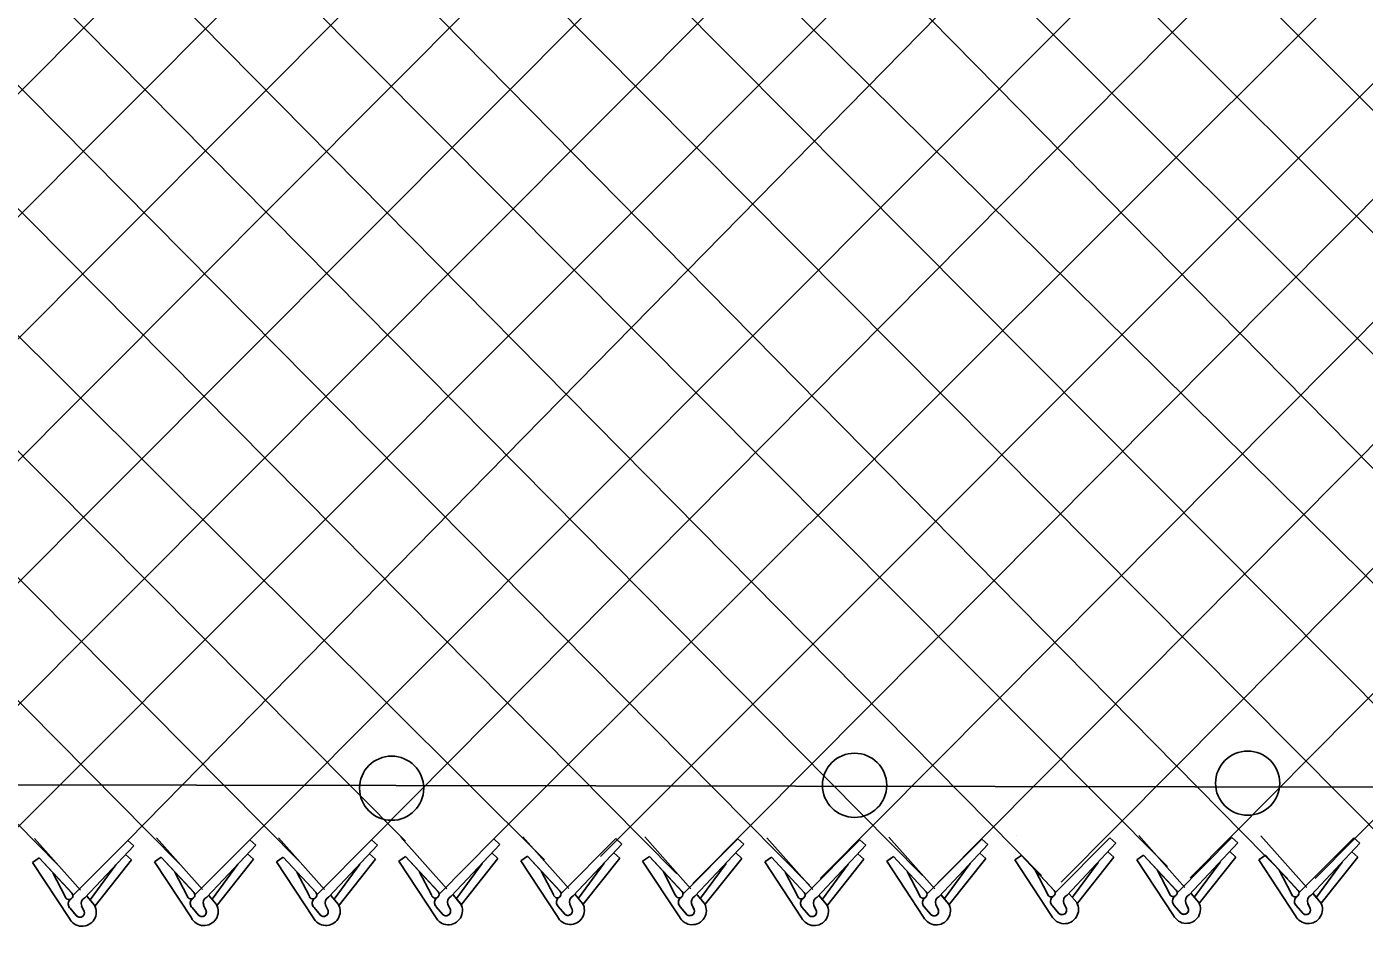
# Model space of a CAD drawing. Extents: x 0 to 1270, y 0 to 830.
# Drawn here: x 371.95 to 416.12, y 379.31 to 409.02 of the extents above; entities that cross this region are included whole.
import ezdxf

# ---------------------------------------------------------------- set-up
doc = ezdxf.new("R2010")
doc.units = 0
doc.layers.add('sb_Chainlink Fence', color=7, linetype='Continuous')
doc.layers.add('sb_Existing Structural Steel', color=7, linetype='Continuous')

msp = doc.modelspace()

# ---------------------------------------------------------------- linework, layer by layer
at = {"layer": 'sb_Chainlink Fence'}
for p, q in [((332.873, 437.429), (389.042, 381.496)), ((369.086, 437.49), (425.762, 381.376)), ((377.134, 437.504), (433.687, 380.918)), ((381.157, 437.51), (437.947, 380.639)), ((385.181, 437.517), (441.461, 381.181)), ((374.681, 436.821), (430.083, 380.539)), ((410.367, 380.911), (465.561, 436.619)), ((414.499, 380.886), (469.582, 436.619)), ((375.283, 382.141), (428.353, 436.214)), ((393.94, 380.719), (448.906, 436.022)), ((398.147, 380.886), (452.933, 436.03)), ((402.03, 380.736), (456.964, 436.06)), ((406.111, 380.761), (460.993, 436.038)), ((319.124, 435.648), (372.97, 381.35)), ((323.155, 435.698), (376.999, 381.373)), ((327.184, 435.697), (381.025, 381.375)), ((331.21, 435.715), (384.462, 382.114)), ((339.276, 435.723), (393.422, 381.038)), ((343.303, 435.752), (397.802, 380.66)), ((347.334, 435.803), (401.532, 380.985)), ((351.362, 435.801), (405.464, 380.985)), ((355.389, 435.819), (409.621, 381.284)), ((359.184, 382.166), (412.305, 435.479)), ((359.479, 435.826), (413.578, 380.886)), ((363.506, 435.837), (417.848, 381.071)), ((367.533, 435.866), (421.108, 381.943)), ((383.338, 382.166), (436.471, 435.789)), ((347.098, 382.171), (400.22, 435.451)), ((352.994, 384.012), (404.246, 435.441)), ((355.157, 382.163), (408.274, 435.449)), ((363.198, 382.169), (416.333, 435.457)), ((367.225, 382.179), (420.36, 435.454)), ((371.252, 382.171), (424.399, 435.43)), ((379.312, 382.163), (432.452, 435.428)), ((387.349, 382.173), (439.252, 434.049)), ((390.893, 381.616), (441.594, 432.361)), ((372.211, 382.205), (373.729, 380.496)), ((373.47, 380.32), (375.283, 382.141)), ((375.481, 381.962), (375.283, 382.141)), ((376.24, 382.227), (377.757, 380.518)), ((377.498, 380.342), (379.312, 382.163)), ((379.51, 381.984), (379.312, 382.163)), ((380.266, 382.23), (381.784, 380.521)), ((381.525, 380.345), (383.338, 382.166)), ((383.536, 381.987), (383.338, 382.166)), ((384.305, 382.254), (385.823, 380.545)), ((385.564, 380.369), (387.377, 382.19)), ((387.575, 382.011), (387.377, 382.19)), ((388.332, 382.264), (389.85, 380.555)), ((389.59, 380.379), (391.404, 382.2)), ((391.602, 382.021), (391.404, 382.2)), ((392.359, 382.256), (393.877, 380.547)), ((393.618, 380.371), (395.431, 382.192)), ((395.629, 382.013), (395.431, 382.192)), ((396.39, 382.226), (397.908, 380.517)), ((397.649, 380.341), (399.462, 382.162)), ((399.66, 381.983), (399.462, 382.162)), ((400.419, 382.248), (401.936, 380.539)), ((401.677, 380.363), (403.491, 382.185)), ((403.689, 382.005), (403.491, 382.185)), ((405.906, 380.405), (407.72, 382.226)), ((406.305, 380.334), (407.918, 382.047)), ((407.918, 382.047), (407.72, 382.226)), ((408.674, 382.3), (410.192, 380.591)), ((409.933, 380.415), (411.746, 382.236)), ((410.332, 380.344), (411.944, 382.057)), ((411.944, 382.057), (411.746, 382.236)), ((412.702, 382.292), (414.219, 380.583)), ((413.96, 380.407), (415.774, 382.228)), ((414.359, 380.335), (415.971, 382.049)), ((415.971, 382.049), (415.774, 382.228)), ((373.869, 380.248), (375.481, 381.962)), ((375.414, 381.499), (375.216, 381.678)), ((377.897, 380.271), (379.51, 381.984)), ((379.443, 381.521), (379.245, 381.7)), ((381.923, 380.274), (383.536, 381.987)), ((383.469, 381.524), (383.271, 381.703)), ((384.233, 381.46), (384.456, 381.612)), ((384.456, 381.612), (385.534, 380.45)), ((384.456, 381.612), (385.541, 380.444)), ((385.963, 380.298), (387.575, 382.011)), ((387.508, 381.548), (387.31, 381.727)), ((388.26, 381.47), (388.483, 381.622)), ((388.483, 381.622), (389.561, 380.461)), ((388.483, 381.622), (389.568, 380.454)), ((389.989, 380.308), (391.602, 382.021)), ((391.535, 381.558), (391.337, 381.737)), ((392.287, 381.462), (392.51, 381.614)), ((392.51, 381.614), (393.588, 380.452)), ((392.51, 381.614), (393.595, 380.445)), ((394.016, 380.299), (395.629, 382.013)), ((395.562, 381.55), (395.364, 381.729)), ((398.048, 380.27), (399.66, 381.983)), ((399.593, 381.52), (399.395, 381.699)), ((400.347, 381.454), (400.57, 381.607)), ((400.57, 381.607), (401.648, 380.445)), ((400.57, 381.607), (401.655, 380.438)), ((402.076, 380.292), (403.689, 382.005)), ((403.621, 381.542), (403.424, 381.722)), ((404.576, 381.496), (404.799, 381.648)), ((404.799, 381.648), (405.877, 380.486)), ((404.799, 381.648), (405.884, 380.48)), ((407.85, 381.584), (407.653, 381.763)), ((408.602, 381.506), (408.825, 381.658)), ((408.825, 381.658), (409.903, 380.497)), ((408.825, 381.658), (409.91, 380.49)), ((411.877, 381.594), (411.679, 381.773)), ((412.63, 381.498), (412.852, 381.65)), ((412.852, 381.65), (413.93, 380.488)), ((412.852, 381.65), (413.937, 380.481)), ((415.904, 381.586), (415.706, 381.765)), ((372.139, 381.411), (372.362, 381.563)), ((373.358, 379.566), (372.139, 381.411)), ((372.362, 381.563), (373.44, 380.401)), ((372.362, 381.563), (373.447, 380.394)), ((374.895, 381.333), (374.046, 380.178)), ((375.414, 381.499), (374.208, 379.981)), ((376.168, 381.433), (376.391, 381.585)), ((377.386, 379.589), (376.168, 381.433)), ((376.391, 381.585), (377.469, 380.424)), ((376.391, 381.585), (377.476, 380.417)), ((378.923, 381.355), (378.075, 380.2)), ((379.443, 381.521), (378.236, 380.004)), ((380.194, 381.436), (380.417, 381.588)), ((381.412, 379.592), (380.194, 381.436)), ((380.417, 381.588), (381.495, 380.427)), ((380.417, 381.588), (381.502, 380.42)), ((382.949, 381.358), (382.101, 380.203)), ((383.469, 381.524), (382.263, 380.007)), ((385.452, 379.615), (384.233, 381.46)), ((386.989, 381.382), (386.14, 380.227)), ((387.508, 381.548), (386.302, 380.03)), ((389.478, 379.626), (388.26, 381.47)), ((391.015, 381.392), (390.167, 380.237)), ((391.535, 381.558), (390.328, 380.041)), ((393.505, 379.617), (392.287, 381.462)), ((395.042, 381.384), (394.194, 380.229)), ((395.562, 381.55), (394.356, 380.032)), ((396.318, 381.432), (396.541, 381.584)), ((397.537, 379.587), (396.318, 381.432)), ((396.541, 381.584), (397.619, 380.422)), ((396.541, 381.584), (397.626, 380.416)), ((399.074, 381.354), (398.225, 380.199)), ((399.593, 381.52), (398.387, 380.003)), ((401.565, 379.61), (400.347, 381.454)), ((403.102, 381.376), (402.253, 380.221)), ((403.621, 381.542), (402.415, 380.025)), ((405.794, 379.651), (404.576, 381.496)), ((405.655, 380.379), (405.249, 381.155)), ((407.331, 381.418), (406.482, 380.263)), ((407.85, 381.584), (406.644, 380.066)), ((409.821, 379.662), (408.602, 381.506)), ((409.682, 380.389), (409.276, 381.165)), ((411.358, 381.428), (410.509, 380.273)), ((411.877, 381.594), (410.671, 380.077)), ((413.848, 379.653), (412.63, 381.498)), ((413.709, 380.381), (413.303, 381.157)), ((415.385, 381.42), (414.536, 380.265)), ((415.904, 381.586), (414.698, 380.068)), ((373.219, 380.294), (372.813, 381.07)), ((377.247, 380.316), (376.842, 381.092)), ((381.274, 380.319), (380.868, 381.095)), ((385.313, 380.343), (384.907, 381.119)), ((389.34, 380.353), (388.934, 381.129)), ((393.367, 380.345), (392.961, 381.121)), ((397.398, 380.315), (396.992, 381.091)), ((401.426, 380.338), (401.02, 381.113)), ((373.936, 380.296), (374.184, 380.003)), ((373.94, 380.292), (374.185, 380.002)), ((377.965, 380.319), (378.212, 380.025)), ((377.968, 380.314), (378.213, 380.024)), ((381.991, 380.321), (382.239, 380.028)), ((381.994, 380.317), (382.24, 380.027)), ((386.03, 380.345), (386.278, 380.052)), ((386.033, 380.341), (386.279, 380.051)), ((390.057, 380.355), (390.304, 380.062)), ((390.06, 380.351), (390.306, 380.061)), ((394.084, 380.347), (394.332, 380.054)), ((394.087, 380.343), (394.333, 380.053)), ((398.115, 380.317), (398.363, 380.024)), ((398.118, 380.313), (398.364, 380.023)), ((402.144, 380.34), (402.391, 380.047)), ((402.147, 380.335), (402.392, 380.046)), ((406.372, 380.381), (406.62, 380.088)), ((406.376, 380.377), (406.621, 380.087)), ((410.399, 380.392), (410.647, 380.098)), ((410.402, 380.387), (410.648, 380.097)), ((414.426, 380.383), (414.674, 380.09)), ((414.43, 380.379), (414.675, 380.089)), ((373.583, 379.659), (373.381, 379.901)), ((373.381, 379.901), (373.604, 379.637)), ((373.845, 379.802), (373.763, 379.979)), ((373.763, 379.972), (373.844, 379.806)), ((374.184, 380.003), (374.202, 379.969)), ((374.202, 379.969), (374.218, 379.933)), ((377.612, 379.681), (377.41, 379.923)), ((377.41, 379.923), (377.632, 379.66)), ((377.873, 379.824), (377.791, 380.001)), ((377.791, 379.995), (377.873, 379.828)), ((378.212, 380.025), (378.23, 379.991)), ((378.23, 379.991), (378.246, 379.955)), ((381.638, 379.684), (381.436, 379.926)), ((381.436, 379.926), (381.659, 379.662)), ((381.899, 379.827), (381.818, 380.004)), ((381.818, 379.998), (381.899, 379.831)), ((382.239, 380.028), (382.257, 379.994)), ((382.257, 379.994), (382.272, 379.958)), ((385.677, 379.708), (385.475, 379.95)), ((385.475, 379.95), (385.698, 379.686)), ((385.938, 379.851), (385.857, 380.028)), ((385.857, 380.022), (385.938, 379.855)), ((386.278, 380.052), (386.296, 380.018)), ((386.296, 380.018), (386.311, 379.982)), ((389.704, 379.718), (389.502, 379.96)), ((389.502, 379.96), (389.725, 379.696)), ((389.965, 379.861), (389.883, 380.038)), ((389.884, 380.032), (389.965, 379.865)), ((390.304, 380.062), (390.323, 380.028)), ((390.323, 380.028), (390.338, 379.992)), ((393.731, 379.71), (393.529, 379.952)), ((393.529, 379.952), (393.752, 379.688)), ((393.992, 379.853), (393.91, 380.03)), ((393.911, 380.023), (393.992, 379.857)), ((394.332, 380.054), (394.35, 380.02)), ((394.35, 380.02), (394.365, 379.984)), ((397.762, 379.68), (397.56, 379.922)), ((397.56, 379.922), (397.783, 379.658)), ((398.023, 379.823), (397.942, 380)), ((397.942, 379.994), (398.023, 379.827)), ((398.363, 380.024), (398.381, 379.99)), ((398.381, 379.99), (398.396, 379.954)), ((401.791, 379.702), (401.589, 379.944)), ((401.589, 379.944), (401.811, 379.681)), ((402.052, 379.845), (401.97, 380.022)), ((401.97, 380.016), (402.052, 379.849)), ((402.391, 380.047), (402.409, 380.013)), ((402.409, 380.013), (402.425, 379.976)), ((406.02, 379.744), (405.818, 379.986)), ((405.818, 379.986), (406.04, 379.722)), ((406.281, 379.887), (406.199, 380.064)), ((406.199, 380.058), (406.281, 379.891)), ((406.62, 380.088), (406.638, 380.054)), ((406.638, 380.054), (406.654, 380.018)), ((410.046, 379.754), (409.844, 379.996)), ((409.844, 379.996), (410.067, 379.732)), ((410.307, 379.897), (410.226, 380.074)), ((410.226, 380.068), (410.307, 379.901)), ((410.647, 380.098), (410.665, 380.064)), ((410.665, 380.064), (410.68, 380.028)), ((414.074, 379.746), (413.872, 379.988)), ((413.872, 379.988), (414.094, 379.724)), ((414.335, 379.889), (414.253, 380.066)), ((414.253, 380.059), (414.334, 379.893)), ((414.674, 380.09), (414.692, 380.056)), ((414.692, 380.056), (414.708, 380.02))]:
    msp.add_line(p, q, dxfattribs=at)
for centre, radius, start, end in [((373.345, 380.316), 0.128, 189.9304, 40.9785), ((377.373, 380.338), 0.128, 189.9304, 40.9785), ((381.4, 380.341), 0.128, 189.9304, 40.9785), ((382.011, 380.084), 0.209, 114.8422, 203.5167), ((385.439, 380.365), 0.128, 189.9304, 40.9785), ((386.05, 380.107), 0.209, 114.8422, 203.5167), ((389.466, 380.375), 0.128, 189.9304, 40.9785), ((390.077, 380.118), 0.209, 114.8422, 203.5167), ((393.493, 380.367), 0.128, 189.9304, 40.9785), ((394.104, 380.109), 0.209, 114.8422, 203.5167), ((397.524, 380.337), 0.128, 189.9304, 40.9785), ((401.552, 380.36), 0.128, 189.9304, 40.9785), ((402.164, 380.102), 0.209, 114.8422, 203.5167), ((405.781, 380.401), 0.128, 189.9304, 40.9785), ((405.947, 380.127), 0.192, 126.9947, 219.7983), ((405.953, 380.127), 0.195, 127.7656, 226.3328), ((406.393, 380.144), 0.209, 114.8422, 203.5167), ((409.808, 380.411), 0.128, 189.9304, 40.9785), ((409.974, 380.138), 0.192, 126.9947, 219.7983), ((409.979, 380.137), 0.195, 127.7656, 226.3328), ((410.42, 380.154), 0.209, 114.8422, 203.5167), ((413.835, 380.403), 0.128, 189.9304, 40.9785), ((414.001, 380.129), 0.192, 126.9947, 219.7983), ((414.007, 380.129), 0.195, 127.7656, 226.3328), ((414.447, 380.145), 0.209, 114.8422, 203.5167), ((373.511, 380.042), 0.192, 126.9947, 219.7983), ((373.516, 380.042), 0.195, 127.7656, 226.3328), ((373.777, 379.774), 0.468, 206.3202, 29.2269), ((373.957, 380.058), 0.209, 114.8422, 203.5167), ((377.54, 380.065), 0.192, 126.9947, 219.7983), ((377.545, 380.064), 0.195, 127.7656, 226.3328), ((377.805, 379.796), 0.468, 206.3202, 29.2269), ((377.985, 380.081), 0.209, 114.8422, 203.5167), ((381.566, 380.068), 0.192, 126.9947, 219.7983), ((381.571, 380.067), 0.195, 127.7656, 226.3328), ((381.832, 379.799), 0.468, 206.3202, 29.2269), ((381.755, 379.781), 0.152, 230.7826, 19.2656), ((385.605, 380.091), 0.192, 126.9947, 219.7983), ((385.61, 380.091), 0.195, 127.7656, 226.3328), ((385.871, 379.823), 0.468, 206.3202, 29.2269), ((385.794, 379.805), 0.152, 219.8632, 17.4852), ((385.794, 379.804), 0.152, 230.7826, 19.2656), ((389.632, 380.102), 0.192, 126.9947, 219.7983), ((389.637, 380.101), 0.195, 127.7656, 226.3328), ((389.897, 379.833), 0.468, 206.3202, 29.2269), ((389.82, 379.815), 0.152, 219.8632, 17.4852), ((389.821, 379.815), 0.152, 230.7826, 19.2656), ((393.659, 380.093), 0.192, 126.9947, 219.7983), ((393.664, 380.093), 0.195, 127.7656, 226.3328), ((393.925, 379.825), 0.468, 206.3202, 29.2269), ((393.848, 379.807), 0.152, 219.8632, 17.4852), ((393.848, 379.806), 0.152, 230.7826, 19.2656), ((397.69, 380.064), 0.192, 126.9947, 219.7983), ((397.695, 380.063), 0.195, 127.7656, 226.3328), ((397.956, 379.795), 0.468, 206.3202, 29.2269), ((398.136, 380.08), 0.209, 114.8422, 203.5167), ((401.719, 380.086), 0.192, 126.9947, 219.7983), ((401.724, 380.086), 0.195, 127.7656, 226.3328), ((401.984, 379.817), 0.468, 206.3202, 29.2269), ((401.907, 379.8), 0.152, 219.8632, 17.4852), ((401.908, 379.799), 0.152, 230.7826, 19.2656), ((406.213, 379.859), 0.468, 206.3202, 29.2269), ((406.136, 379.841), 0.152, 219.8632, 17.4852), ((406.137, 379.84), 0.152, 230.7826, 19.2656), ((410.24, 379.869), 0.468, 206.3202, 29.2269), ((410.163, 379.851), 0.152, 219.8632, 17.4852), ((410.163, 379.851), 0.152, 230.7826, 19.2656), ((414.267, 379.861), 0.468, 206.3202, 29.2269), ((414.19, 379.843), 0.152, 219.8632, 17.4852), ((414.191, 379.842), 0.152, 230.7826, 19.2656), ((373.7, 379.756), 0.152, 219.8632, 17.4852), ((373.7, 379.755), 0.152, 230.7826, 19.2656), ((377.728, 379.778), 0.152, 219.8632, 17.4852), ((377.729, 379.778), 0.152, 230.7826, 19.2656), ((381.755, 379.781), 0.152, 219.8632, 17.4852), ((397.879, 379.777), 0.152, 219.8632, 17.4852), ((397.879, 379.776), 0.152, 230.7826, 19.2656)]:
    msp.add_arc(centre, radius, start, end, dxfattribs=at)
at = {"layer": 'sb_Existing Structural Steel'}
for p, q in [((56.08, 384.462), (440.979, 383.869)), ((404.648, 382.29), (404.648, 382.29))]:
    msp.add_line(p, q, dxfattribs=at)
for centre in [(383.998, 383.866), (399.286, 383.964), (412.266, 384.033)]:
    msp.add_circle(centre, 1.06, dxfattribs=at)

doc.saveas('drawing.dxf')
